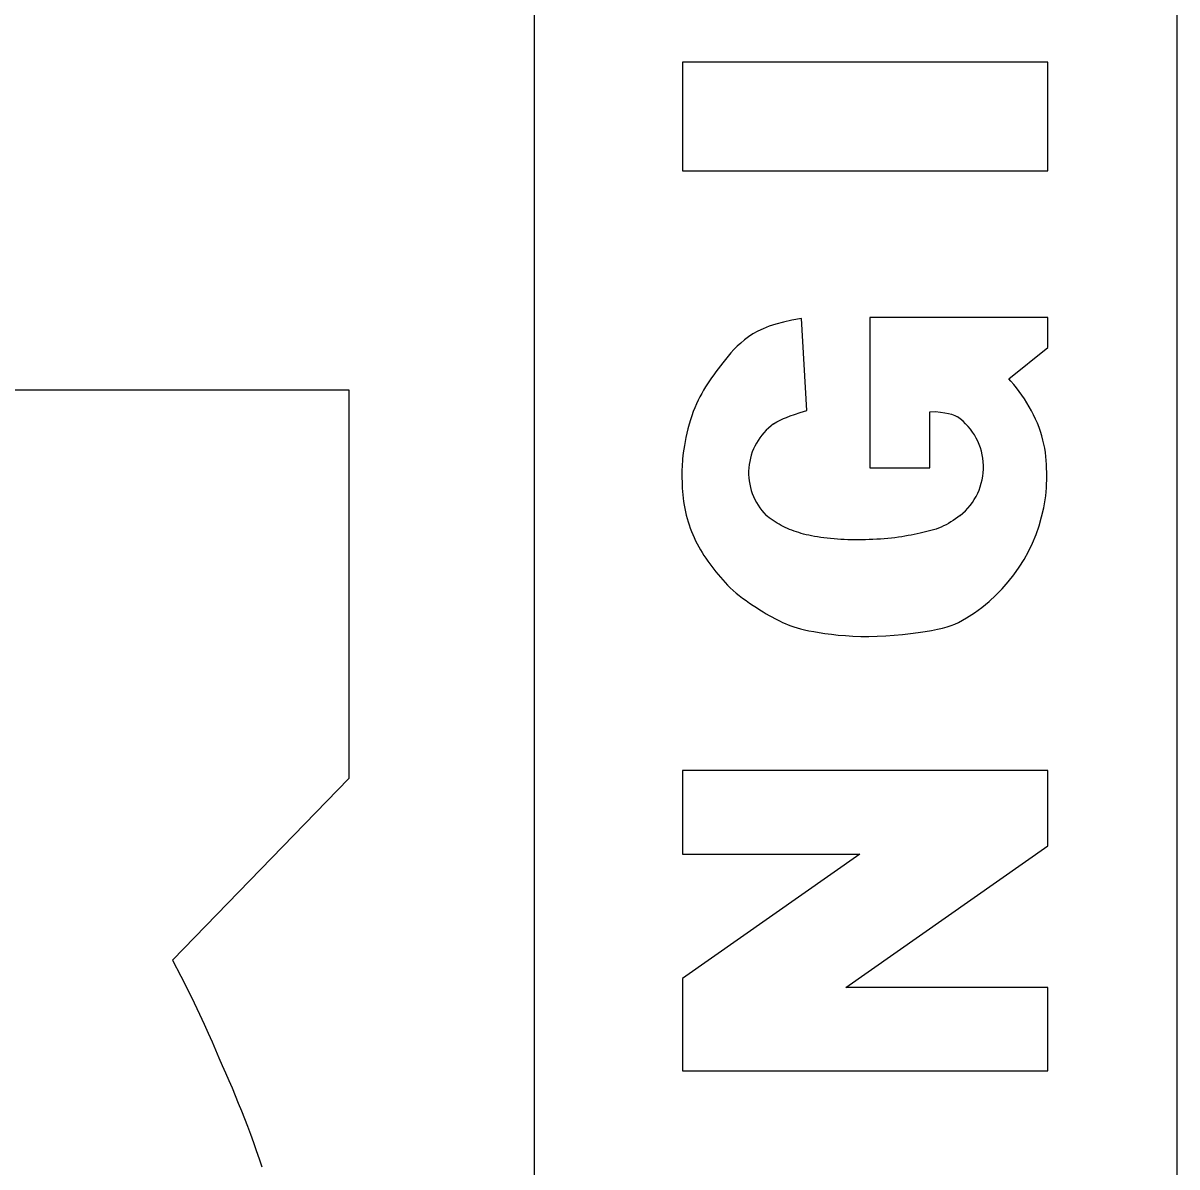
# Model space of a CAD drawing. Extents: x 0 to 39.3, y -3.9 to 22.
# Drawn here: x 33.003 to 33.1965, y 4.0314 to 4.2232 of the extents above; entities that cross this region are included whole.
import ezdxf

# ---------------------------------------------------------------- set-up
doc = ezdxf.new("R2010")
doc.units = 0
doc.layers.add('SH_Data', color=7, linetype='Continuous')

msp = doc.modelspace()

# ---------------------------------------------------------------- linework, layer by layer
at = {"layer": 'SH_Data'}
for p, q in [((33.08879321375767, 3.231063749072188), (33.08879321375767, 4.593719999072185)), ((33.19653076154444, 4.593719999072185), (33.19653076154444, 3.231063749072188)), ((33.1135965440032, 4.216697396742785), (33.1135965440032, 4.198465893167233)), ((33.174857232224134, 4.216697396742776), (33.1135965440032, 4.216697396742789)), ((33.174857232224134, 4.198465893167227), (33.174857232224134, 4.216697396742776)), ((33.1135965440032, 4.198465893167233), (33.174857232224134, 4.198465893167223)), ((33.13053631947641, 4.1731056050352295), (33.12926932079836, 4.172763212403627)), ((33.13195819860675, 4.1734196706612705), (33.13053631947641, 4.1731056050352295)), ((33.13355150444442, 4.173705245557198), (33.13195819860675, 4.1734196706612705)), ((33.13443361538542, 4.158269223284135), (33.13355150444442, 4.173705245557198)), ((33.174857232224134, 4.173881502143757), (33.14500487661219, 4.173881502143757)), ((33.14500487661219, 4.173881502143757), (33.14500487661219, 4.1486527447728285)), ((33.174857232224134, 4.1688165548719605), (33.174857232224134, 4.173881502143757)), ((33.12541920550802, 4.171113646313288), (33.12467841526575, 4.170632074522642)), ((33.12623214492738, 4.171567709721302), (33.12541920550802, 4.171113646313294)), ((33.12713377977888, 4.171994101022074), (33.12623214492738, 4.171567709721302)), ((33.12814065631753, 4.17239265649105), (33.12713377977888, 4.171994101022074)), ((33.12926932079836, 4.172763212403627), (33.12814065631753, 4.17239265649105)), ((33.122776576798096, 4.1690487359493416), (33.12223168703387, 4.168492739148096)), ((33.12336283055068, 4.169594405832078), (33.122776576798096, 4.1690487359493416)), ((33.12399519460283, 4.170124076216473), (33.12336283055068, 4.169594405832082)), ((33.12467841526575, 4.170632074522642), (33.12399519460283, 4.170124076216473)), ((33.12124701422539, 4.167372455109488), (33.1207977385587, 4.166819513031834)), ((33.12172341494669, 4.167932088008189), (33.12124701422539, 4.167372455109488)), ((33.12223168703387, 4.168492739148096), (33.12172341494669, 4.167932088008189)), ((33.168338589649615, 4.163592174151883), (33.174857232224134, 4.1688165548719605)), ((33.16869737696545, 4.163199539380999), (33.168338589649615, 4.1635921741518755)), ((33.169166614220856, 4.162654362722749), (33.16869737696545, 4.163199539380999)), ((32.89223158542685, 4.1617708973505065), (33.05763159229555, 4.1617708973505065)), ((33.05763159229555, 4.1617708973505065), (33.05763159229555, 4.096599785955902)), ((33.169630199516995, 4.162083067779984), (33.169166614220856, 4.162654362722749)), ((33.170085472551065, 4.161487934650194), (33.169630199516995, 4.162083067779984)), ((33.17052977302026, 4.160871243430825), (33.170085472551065, 4.161487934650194)), ((33.115923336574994, 4.1593852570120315), (33.1156477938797, 4.158750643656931)), ((33.170960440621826, 4.160235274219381), (33.17052977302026, 4.16087124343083)), ((33.17137481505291, 4.1595823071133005), (33.170960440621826, 4.160235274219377)), ((33.17177023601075, 4.158914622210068), (33.17137481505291, 4.1595823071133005)), ((33.115141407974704, 4.157404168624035), (33.11491344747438, 4.156691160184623)), ((33.115386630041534, 4.1580908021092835), (33.115141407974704, 4.157404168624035)), ((33.1156477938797, 4.158750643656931), (33.115386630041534, 4.1580908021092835)), ((33.131025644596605, 4.15712442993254), (33.13164772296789, 4.157362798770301)), ((33.13164772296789, 4.157362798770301), (33.13240732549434, 4.157629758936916)), ((33.13240732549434, 4.157629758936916), (33.133328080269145, 4.157930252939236)), ((33.133328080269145, 4.157930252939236), (33.13443361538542, 4.158269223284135)), ((33.155068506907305, 4.1580640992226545), (33.15514229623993, 4.158064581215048)), ((33.155068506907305, 4.1486527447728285), (33.155068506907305, 4.158064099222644)), ((33.15514229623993, 4.158064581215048), (33.15605179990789, 4.158085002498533)), ((33.15605179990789, 4.158085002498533), (33.15685021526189, 4.15801055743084)), ((33.15926243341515, 4.157464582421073), (33.15970634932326, 4.157222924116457)), ((33.172144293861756, 4.1582345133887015), (33.17177023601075, 4.158914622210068)), ((33.172495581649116, 4.157544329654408), (33.172144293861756, 4.1582345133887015)), ((33.17282294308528, 4.156846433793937), (33.172495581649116, 4.157544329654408)), ((33.114703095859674, 4.155960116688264), (33.11451045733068, 4.155221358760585)), ((33.11491344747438, 4.156691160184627), (33.114703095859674, 4.155960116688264)), ((33.12888757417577, 4.156023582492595), (33.12944001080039, 4.156358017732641)), ((33.17312522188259, 4.15614318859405), (33.17282294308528, 4.156846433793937)), ((33.173401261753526, 4.155436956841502), (33.17312522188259, 4.1561431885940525)), ((33.17364990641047, 4.154730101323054), (33.173401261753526, 4.155436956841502)), ((33.11433563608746, 4.15448520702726), (33.1141787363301, 4.1537619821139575)), ((33.11451045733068, 4.155221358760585), (33.11433563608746, 4.15448520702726)), ((33.17386999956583, 4.154024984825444), (33.17364990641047, 4.154730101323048)), ((33.174060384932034, 4.153323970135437), (33.17386999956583, 4.154024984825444)), ((33.17422052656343, 4.152628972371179), (33.174060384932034, 4.153323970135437)), ((33.17435236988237, 4.1519401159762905), (33.17422052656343, 4.152628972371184)), ((33.17445848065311, 4.151257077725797), (33.17435236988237, 4.1519401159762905)), ((33.14500487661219, 4.1486527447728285), (33.155068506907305, 4.1486527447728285)), ((33.127847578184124, 4.1405223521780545), (33.12763525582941, 4.14069810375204)), ((33.12312944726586, 4.1272455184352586), (33.123686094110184, 4.126819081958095)), ((33.123686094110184, 4.126819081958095), (33.124259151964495, 4.12640034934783)), ((33.124259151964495, 4.126400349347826), (33.12484120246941, 4.125992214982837)), ((33.12484120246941, 4.125992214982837), (33.12542482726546, 4.1255975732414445)), ((33.159293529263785, 4.12247641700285), (33.1598744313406, 4.122743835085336)), ((33.13340997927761, 4.1216754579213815), (33.13406574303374, 4.121514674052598)), ((33.13406574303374, 4.121514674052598), (33.1347941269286, 4.121356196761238)), ((33.1347941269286, 4.121356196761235), (33.13560595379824, 4.1211990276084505)), ((33.13560595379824, 4.121199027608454), (33.1365090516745, 4.121043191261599)), ((33.1365090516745, 4.121043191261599), (33.13749926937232, 4.120892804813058)), ((33.13749926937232, 4.120892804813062), (33.13856946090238, 4.1207530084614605)), ((33.13856946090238, 4.120753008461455), (33.13971248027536, 4.120628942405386)), ((33.13971248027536, 4.120628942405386), (33.14092118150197, 4.120525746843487)), ((33.1476822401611, 4.120489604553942), (33.14909324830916, 4.120588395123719)), ((33.14909324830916, 4.120588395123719), (33.1504803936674, 4.120714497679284)), ((33.1504803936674, 4.120714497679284), (33.15182335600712, 4.1208632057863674)), ((33.15182335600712, 4.1208632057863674), (33.1531018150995, 4.121029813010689)), ((33.1531018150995, 4.121029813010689), (33.15429545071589, 4.121209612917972)), ((33.15429545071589, 4.121209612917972), (33.155383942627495, 4.1213978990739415)), ((33.155383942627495, 4.1213978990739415), (33.15635301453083, 4.12159136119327)), ((33.15635301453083, 4.12159136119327), (33.1572125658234, 4.121792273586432)), ((33.1572125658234, 4.121792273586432), (33.15797853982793, 4.122004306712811)), ((33.14092118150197, 4.120525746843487), (33.14218841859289, 4.1204485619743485)), ((33.142188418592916, 4.1204485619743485), (33.143507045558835, 4.120402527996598)), ((33.143507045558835, 4.120402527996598), (33.14486991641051, 4.120392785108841)), ((33.14486991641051, 4.120392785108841), (33.14626768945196, 4.120422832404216)), ((33.14626768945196, 4.120422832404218), (33.1476822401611, 4.120489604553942)), ((33.174857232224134, 4.097909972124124), (33.1135965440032, 4.097909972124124)), ((33.1135965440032, 4.097909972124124), (33.1135965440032, 4.0839072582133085)), ((33.174857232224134, 4.085307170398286), (33.174857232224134, 4.097909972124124)), ((33.05763159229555, 4.096599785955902), (33.02802444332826, 4.066094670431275)), ((33.1135965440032, 4.0839072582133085), (33.143342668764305, 4.083906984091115)), ((33.143342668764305, 4.083906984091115), (33.11359654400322, 4.063028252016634)), ((33.14100036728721, 4.0615431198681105), (33.174857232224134, 4.085307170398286)), ((33.02802444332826, 4.066094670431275), (33.02944027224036, 4.063410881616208)), ((33.02944027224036, 4.063410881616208), (33.03065534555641, 4.061037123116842)), ((33.11359654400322, 4.063028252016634), (33.1135965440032, 4.047540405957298)), ((33.03065534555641, 4.061037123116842), (33.031696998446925, 4.058933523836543)), ((33.174857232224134, 4.0615431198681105), (33.14100036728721, 4.0615431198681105)), ((33.174857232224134, 4.047540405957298), (33.174857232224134, 4.0615431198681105)), ((33.031696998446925, 4.058933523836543), (33.0325925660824, 4.057060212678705)), ((33.0325925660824, 4.057060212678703), (33.03336938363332, 4.055377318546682)), ((33.03336938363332, 4.055377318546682), (33.034054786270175, 4.053844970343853)), ((33.034054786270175, 4.0538449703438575), (33.03467610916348, 4.052423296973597)), ((33.03467610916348, 4.052423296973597), (33.03526068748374, 4.051072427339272)), ((33.03526068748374, 4.051072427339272), (33.03583138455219, 4.049758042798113)), ((33.03583138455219, 4.049758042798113), (33.036393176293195, 4.048468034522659)), ((33.036393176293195, 4.048468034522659), (33.03694656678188, 4.04719584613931)), ((33.03694656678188, 4.047195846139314), (33.03749206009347, 4.045934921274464)), ((33.1135965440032, 4.047540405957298), (33.174857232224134, 4.047540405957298)), ((33.03749206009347, 4.045934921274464), (33.038030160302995, 4.044678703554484)), ((33.038030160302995, 4.044678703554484), (33.03856137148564, 4.043420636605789)), ((33.03856137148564, 4.043420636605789), (33.03908619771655, 4.042154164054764)), ((33.03908619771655, 4.042154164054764), (33.039605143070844, 4.040872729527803)), ((33.039605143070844, 4.040872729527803), (33.04011845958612, 4.039571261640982)), ((33.04011845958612, 4.039571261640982), (33.04062539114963, 4.038250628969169)), ((33.04062539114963, 4.038250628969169), (33.04112492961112, 4.0369131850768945)), ((33.04112492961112, 4.0369131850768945), (33.04161606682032, 4.035561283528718)), ((33.04161606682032, 4.035561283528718), (33.04209779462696, 4.034197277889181)), ((33.04209779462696, 4.034197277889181), (33.04256910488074, 4.032823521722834)), ((33.04256910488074, 4.032823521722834), (33.0430289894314, 4.031442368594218))]:
    msp.add_line(p, q, dxfattribs=at)
for points in [[(33.11996210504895, 4.165754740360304), (33.11956942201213, 4.165244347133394), (33.119191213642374, 4.164743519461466)], [(33.1207977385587, 4.166819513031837), (33.12037084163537, 4.166278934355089), (33.11996210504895, 4.165754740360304)], [(33.118471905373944, 4.163753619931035), (33.118127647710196, 4.1632560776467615), (33.11779154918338, 4.162751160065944)], [(33.119191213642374, 4.164743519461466), (33.11882590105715, 4.164248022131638), (33.118471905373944, 4.163753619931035)], [(33.1171380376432, 4.16170270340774), (33.1168206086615, 4.161153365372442), (33.11651130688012, 4.160585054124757)], [(33.11779154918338, 4.162751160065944), (33.117462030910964, 4.162234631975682), (33.1171380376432, 4.16170270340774)], [(33.11651130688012, 4.160585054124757), (33.1162116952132, 4.1599962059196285), (33.115923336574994, 4.1593852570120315)], [(33.15685021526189, 4.158010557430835), (33.15758265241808, 4.15790097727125), (33.15820410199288, 4.157775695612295)], [(33.15820410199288, 4.157775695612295), (33.15872781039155, 4.1576392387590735), (33.15926243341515, 4.157464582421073)], [(33.12944001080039, 4.156358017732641), (33.12974827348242, 4.156531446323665), (33.13009954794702, 4.156713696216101)], [(33.13009954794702, 4.156713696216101), (33.13051746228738, 4.156909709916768), (33.131025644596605, 4.15712442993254)], [(33.1141787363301, 4.1537619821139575), (33.114039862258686, 4.15306200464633), (33.113919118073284, 4.152395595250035)], [(33.113919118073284, 4.152395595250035), (33.113816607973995, 4.151773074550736), (33.11373212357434, 4.151201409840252)], [(33.113611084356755, 4.150181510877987), (33.11357098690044, 4.149713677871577), (33.11354214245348, 4.149260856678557)], [(33.11373212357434, 4.151201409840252), (33.113664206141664, 4.150674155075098), (33.113611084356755, 4.150181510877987)], [(33.17460376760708, 4.149907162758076), (33.17454142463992, 4.150579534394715), (33.17445848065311, 4.151257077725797)], [(33.17467691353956, 4.148576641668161), (33.174648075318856, 4.149239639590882), (33.17460376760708, 4.149907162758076)], [(33.113511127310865, 4.148361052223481), (33.11350541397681, 4.147894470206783), (33.113504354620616, 4.147405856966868)], [(33.11354214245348, 4.149260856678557), (33.11352277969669, 4.148813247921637), (33.113511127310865, 4.148361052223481)], [(33.17469777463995, 4.147262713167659), (33.174692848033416, 4.147917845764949), (33.17467691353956, 4.148576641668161)], [(33.113504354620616, 4.147405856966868), (33.11350860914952, 4.14689618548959), (33.1135193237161, 4.14636858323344)], [(33.1135193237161, 4.14636858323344), (33.113537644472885, 4.145826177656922), (33.11356471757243, 4.145272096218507)], [(33.174585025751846, 4.144648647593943), (33.17463598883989, 4.145304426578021), (33.17467079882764, 4.145957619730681)], [(33.17467079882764, 4.145957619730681), (33.17469090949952, 4.146609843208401), (33.17469777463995, 4.147262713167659)], [(33.11356471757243, 4.145272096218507), (33.11360168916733, 4.144709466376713), (33.11364970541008, 4.144141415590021)], [(33.11364970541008, 4.144141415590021), (33.11370991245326, 4.143571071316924), (33.11378331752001, 4.143001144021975)], [(33.174428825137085, 4.143322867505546), (33.174516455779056, 4.1439886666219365), (33.174585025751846, 4.144648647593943)], [(33.11378331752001, 4.143001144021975), (33.11387037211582, 4.1424326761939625), (33.11397138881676, 4.141866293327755)], [(33.17419064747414, 4.141967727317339), (33.174320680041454, 4.14264963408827), (33.174428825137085, 4.143322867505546)], [(33.11397138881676, 4.141866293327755), (33.1140866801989, 4.141302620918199), (33.11421655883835, 4.140742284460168)], [(33.11421655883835, 4.140742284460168), (33.11436133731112, 4.140185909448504), (33.11452132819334, 4.139634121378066)], [(33.12846460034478, 4.140056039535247), (33.12815047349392, 4.140286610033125), (33.127847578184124, 4.1405223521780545)], [(33.12911782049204, 4.139615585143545), (33.128787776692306, 4.139831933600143), (33.12846460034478, 4.140056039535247)], [(33.159405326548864, 4.140109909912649), (33.15901530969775, 4.139846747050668), (33.15861899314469, 4.139594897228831)], [(33.160164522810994, 4.1406637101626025), (33.15978855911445, 4.140382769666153), (33.159405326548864, 4.140109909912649)], [(33.11452132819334, 4.139634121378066), (33.11469684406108, 4.139087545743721), (33.11488802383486, 4.138546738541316)], [(33.11488802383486, 4.138546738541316), (33.11509431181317, 4.138011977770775), (33.11531497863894, 4.137483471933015)], [(33.129792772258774, 4.139209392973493), (33.129452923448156, 4.139408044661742), (33.12911782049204, 4.139615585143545)], [(33.13048694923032, 4.138838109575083), (33.13013742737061, 4.139019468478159), (33.129792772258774, 4.139209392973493)], [(33.131200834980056, 4.138500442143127), (33.13084139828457, 4.138665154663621), (33.13048694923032, 4.138838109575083)], [(33.131934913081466, 4.138195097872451), (33.13156531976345, 4.138343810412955), (33.131200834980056, 4.138500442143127)], [(33.132692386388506, 4.1379205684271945), (33.1323100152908, 4.138054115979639), (33.131934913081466, 4.138195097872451)], [(33.155266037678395, 4.138138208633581), (33.1548216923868, 4.138019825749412), (33.154369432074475, 4.137908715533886)], [(33.156134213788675, 4.138406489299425), (33.15570327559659, 4.138266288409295), (33.155266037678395, 4.138138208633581)], [(33.15698042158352, 4.138732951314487), (33.156559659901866, 4.13856123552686), (33.156134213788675, 4.138406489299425)], [(33.15780939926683, 4.139131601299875), (33.15739709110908, 4.138923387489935), (33.15698042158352, 4.138732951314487)], [(33.15861899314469, 4.139594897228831), (33.158216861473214, 4.139355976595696), (33.15780939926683, 4.139131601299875)], [(33.11531497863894, 4.137483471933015), (33.115549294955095, 4.136961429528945), (33.11579653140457, 4.1364460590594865)], [(33.11579653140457, 4.1364460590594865), (33.116055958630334, 4.135937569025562), (33.11632684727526, 4.135436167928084)], [(33.133487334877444, 4.1376744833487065), (33.13308412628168, 4.137794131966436), (33.132692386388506, 4.1379205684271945)], [(33.13433655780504, 4.137454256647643), (33.13390411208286, 4.137561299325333), (33.133487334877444, 4.1376744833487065)], [(33.13525685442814, 4.137257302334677), (33.134786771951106, 4.137353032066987), (33.13433655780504, 4.137454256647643)], [(33.13625877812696, 4.137081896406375), (33.13574812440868, 4.137166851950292), (33.13525685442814, 4.137257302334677)], [(33.137327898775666, 4.136929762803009), (33.13678623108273, 4.1370027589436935), (33.13625877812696, 4.137081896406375)], [(33.13844354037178, 4.136803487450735), (33.137881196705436, 4.136863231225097), (33.137327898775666, 4.136929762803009)], [(33.13958502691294, 4.13670565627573), (33.139012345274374, 4.136750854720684), (33.13844354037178, 4.136803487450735)], [(33.14073642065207, 4.136638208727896), (33.14015959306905, 4.136668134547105), (33.13958502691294, 4.13670565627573)], [(33.14190073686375, 4.136600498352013), (33.14131647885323, 4.13661571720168), (33.14073642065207, 4.136638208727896)], [(33.143085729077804, 4.136591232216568), (33.14249016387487, 4.136592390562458), (33.14190073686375, 4.136600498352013)], [(33.14429915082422, 4.136609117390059), (33.14368840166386, 4.136596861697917), (33.143085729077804, 4.136591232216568)], [(33.14554315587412, 4.136653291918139), (33.1449182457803, 4.136627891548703), (33.14429915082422, 4.136609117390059)], [(33.14679749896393, 4.136724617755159), (33.146170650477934, 4.136685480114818), (33.14554315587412, 4.136653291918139)], [(33.14803633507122, 4.136824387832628), (33.147420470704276, 4.136770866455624), (33.14679749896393, 4.136724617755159)], [(33.149233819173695, 4.136953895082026), (33.14864186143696, 4.136885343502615), (33.14803633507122, 4.136824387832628)], [(33.15036949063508, 4.137112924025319), (33.149809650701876, 4.137030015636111), (33.149233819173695, 4.136953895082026)], [(33.15144442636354, 4.137295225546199), (33.15091414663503, 4.137201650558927), (33.15036949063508, 4.137112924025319)], [(33.15246508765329, 4.137493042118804), (33.151961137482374, 4.137392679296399), (33.15144442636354, 4.137295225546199)], [(33.153437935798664, 4.137698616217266), (33.15295708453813, 4.13759534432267), (33.15246508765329, 4.137493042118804)], [(33.154369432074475, 4.137908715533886), (33.153908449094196, 4.137802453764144), (33.153437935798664, 4.137698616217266)], [(33.11632684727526, 4.135436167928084), (33.11660846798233, 4.134942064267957), (33.116900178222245, 4.134455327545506)], [(33.116900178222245, 4.134455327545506), (33.11720168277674, 4.133975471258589), (33.117512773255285, 4.13350186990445)], [(33.117512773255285, 4.13350186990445), (33.11783324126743, 4.1330338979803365), (33.11816287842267, 4.132570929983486)], [(33.11816287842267, 4.132570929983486), (33.11850147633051, 4.132112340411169), (33.11884882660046, 4.131657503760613)], [(33.11884882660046, 4.131657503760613), (33.11920472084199, 4.131205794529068), (33.1195694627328, 4.130756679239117)], [(33.1195694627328, 4.130756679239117), (33.11994540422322, 4.130309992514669), (33.120335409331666, 4.129865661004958)], [(33.120335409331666, 4.129865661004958), (33.120742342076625, 4.1294236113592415), (33.12116906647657, 4.1289837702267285)], [(33.12116906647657, 4.1289837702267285), (33.12161844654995, 4.128546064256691), (33.12209334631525, 4.128110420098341)], [(33.12209334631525, 4.128110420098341), (33.12259662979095, 4.127676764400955), (33.12312944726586, 4.1272455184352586)], [(33.12542482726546, 4.1255975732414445), (33.12600260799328, 4.125219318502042), (33.126567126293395, 4.124860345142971)], [(33.126567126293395, 4.124860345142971), (33.12711096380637, 4.124523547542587), (33.12762868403, 4.124210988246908)], [(33.12762868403, 4.124210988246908), (33.12812277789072, 4.123921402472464), (33.12859771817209, 4.123652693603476)], [(33.12859771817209, 4.123652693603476), (33.12905797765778, 4.123402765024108), (33.12950802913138, 4.123169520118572)], [(33.12950802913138, 4.123169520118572), (33.12995234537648, 4.122950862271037), (33.13039539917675, 4.122744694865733)], [(33.13039539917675, 4.122744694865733), (33.13084166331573, 4.122548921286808), (33.131296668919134, 4.12236162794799)], [(33.131296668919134, 4.12236162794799), (33.13177018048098, 4.1221816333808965), (33.1322730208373, 4.122007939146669)], [(33.1322730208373, 4.122007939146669), (33.13281601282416, 4.1218395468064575), (33.13340997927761, 4.1216754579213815)], [(33.15797853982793, 4.122004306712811), (33.158666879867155, 4.122231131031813), (33.159293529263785, 4.12247641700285)]]:
    msp.add_lwpolyline(points, dxfattribs=at)
for centre, radius, start, end in [((33.1347710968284, 4.147828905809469), 0.010088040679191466, 125.67716963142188, 224.97976327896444), ((33.15372546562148, 4.148771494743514), 0.01035362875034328, 308.45597300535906, 54.71382856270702), ((33.146789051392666, 4.147431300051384), 0.027940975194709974, 297.9254441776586, 348.72374100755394)]:
    msp.add_arc(centre, radius, start, end, dxfattribs=at)

doc.saveas('drawing.dxf')
